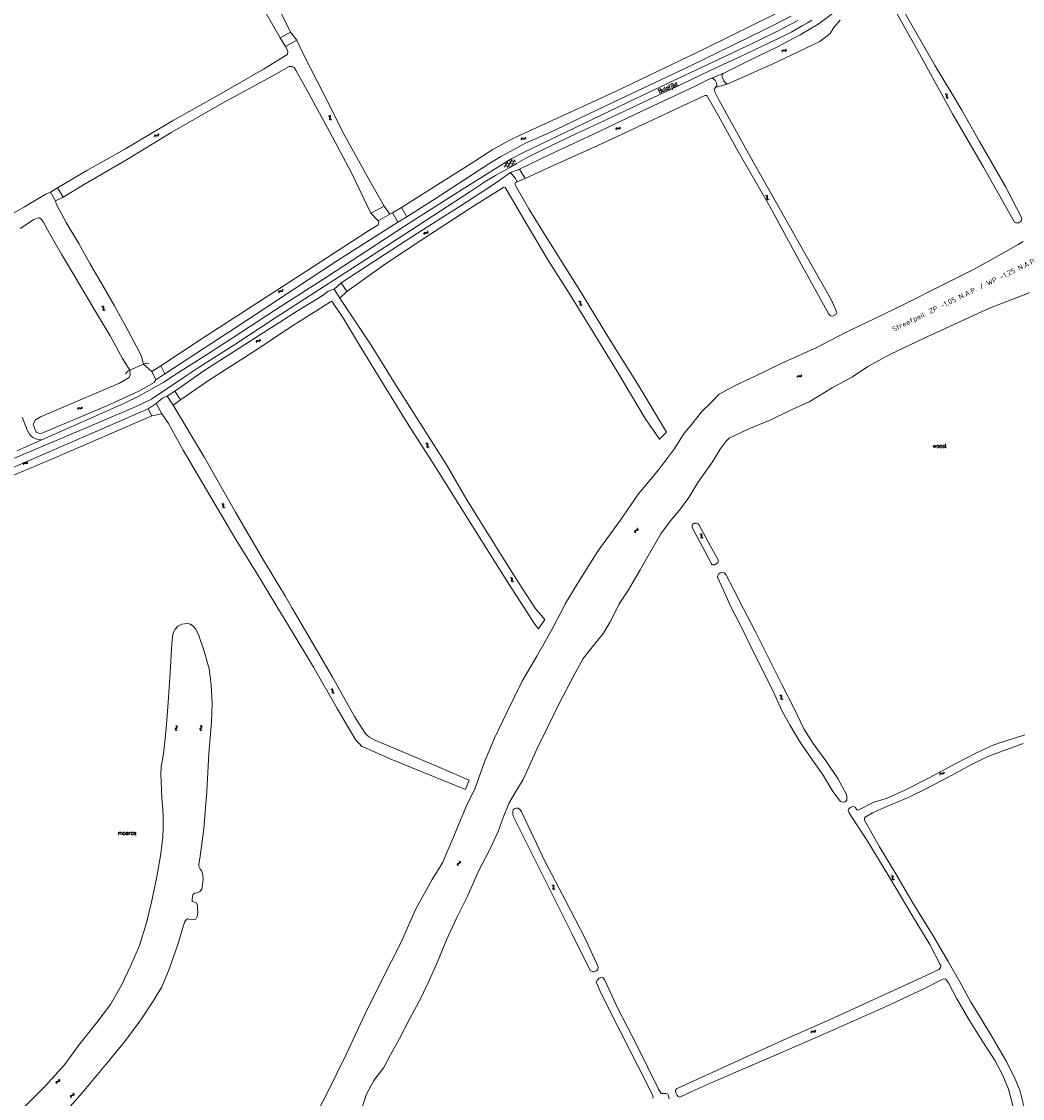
# Model space of a CAD drawing. Header units: metres. Extents: x 189705 to 199106, y 581686 to 588448.
# Tile 286 of 555: x 194194 to 194683, y 584760 to 585287. Entities that reach past the tile are written whole.
import ezdxf

# ---------------------------------------------------------------- set-up
doc = ezdxf.new("R2010")
doc.units = ezdxf.units.M
doc.layers.add('B-WA-OG-GBKN-G', color=7, linetype='Continuous', lineweight=18)
doc.layers.add('X-XX-AL-T25', color=7, linetype='Continuous', lineweight=25)
doc.styles.add('NLCS-ISO-M2000-T25', font='NLCS-ISO.ttf', dxfattribs={"height": 5})
doc.styles.add('Style-STANDARD', font='STANDARD.shx')

msp = doc.modelspace()

# ---------------------------------------------------------------- linework, layer by layer
at = {"layer": 'B-WA-OG-GBKN-G'}
for p, q in [((194565.769, 585272.232), (194565.914, 585272.612)), ((194565.914, 585272.612), (194566.132, 585272.856)), ((194566.005, 585271.795), (194566.153, 585272.175)), ((194566.132, 585272.856), (194566.466, 585272.913)), ((194566.153, 585272.175), (194566.374, 585272.417)), ((194566.374, 585272.417), (194566.695, 585272.472)), ((194566.466, 585272.913), (194566.864, 585272.829)), ((194566.695, 585272.472), (194567.103, 585272.393)), ((194566.864, 585272.829), (194567.264, 585272.747)), ((194567.103, 585272.393), (194567.502, 585272.308)), ((194567.264, 585272.747), (194567.589, 585272.8)), ((194567.502, 585272.308), (194567.827, 585272.361)), ((194567.589, 585272.8), (194567.817, 585273.047)), ((194567.817, 585273.047), (194567.963, 585273.429)), ((194567.827, 585272.361), (194568.053, 585272.61)), ((194568.053, 585272.61), (194568.2, 585272.992)), ((194645.626, 585251.287), (194646.016, 585251.168)), ((194646.016, 585251.168), (194646.273, 585250.964)), ((194646.045, 585251.554), (194646.435, 585251.438)), ((194646.302, 585250.236), (194646.246, 585249.832)), ((194646.246, 585249.832), (194646.322, 585249.511)), ((194646.273, 585250.964), (194646.352, 585250.648)), ((194646.352, 585250.648), (194646.302, 585250.236)), ((194646.322, 585249.511), (194646.587, 585249.303)), ((194646.435, 585251.438), (194646.694, 585251.237)), ((194646.72, 585250.505), (194646.667, 585250.1)), ((194646.667, 585250.1), (194646.742, 585249.78)), ((194646.694, 585251.237), (194646.774, 585250.908)), ((194646.774, 585250.908), (194646.72, 585250.505)), ((194646.742, 585249.78), (194647.006, 585249.57)), ((194647.006, 585249.57), (194647.397, 585249.452)), ((194646.587, 585249.303), (194646.978, 585249.185)), ((194344.051, 585240.626), (194344.44, 585240.504)), ((194344.44, 585240.504), (194344.696, 585240.299)), ((194344.471, 585240.891), (194344.861, 585240.772)), ((194344.721, 585239.571), (194344.663, 585239.167)), ((194344.663, 585239.167), (194344.737, 585238.846)), ((194344.696, 585240.299), (194344.773, 585239.982)), ((194344.773, 585239.982), (194344.721, 585239.571)), ((194344.737, 585238.846), (194345.001, 585238.636)), ((194344.861, 585240.772), (194345.118, 585240.57)), ((194345.14, 585239.837), (194345.085, 585239.433)), ((194345.085, 585239.433), (194345.159, 585239.112)), ((194345.118, 585240.57), (194345.197, 585240.24)), ((194345.197, 585240.24), (194345.14, 585239.837)), ((194345.159, 585239.112), (194345.421, 585238.901)), ((194345.421, 585238.901), (194345.812, 585238.78)), ((194345.001, 585238.636), (194345.391, 585238.516)), ((194484.575, 585234.12), (194484.722, 585234.5)), ((194484.722, 585234.5), (194484.942, 585234.742)), ((194484.809, 585233.682), (194484.958, 585234.061)), ((194484.942, 585234.742), (194485.276, 585234.797)), ((194484.958, 585234.061), (194485.181, 585234.302)), ((194485.181, 585234.302), (194485.502, 585234.355)), ((194485.276, 585234.797), (194485.674, 585234.711)), ((194485.502, 585234.355), (194485.909, 585234.274)), ((194485.674, 585234.711), (194486.073, 585234.627)), ((194485.909, 585234.274), (194486.308, 585234.187)), ((194486.073, 585234.627), (194486.398, 585234.677)), ((194486.308, 585234.187), (194486.633, 585234.237)), ((194486.398, 585234.677), (194486.628, 585234.924)), ((194486.628, 585234.924), (194486.776, 585235.305)), ((194486.633, 585234.237), (194486.861, 585234.486)), ((194486.861, 585234.486), (194487.01, 585234.866)), ((194259, 585230.622), (194259.121, 585231.012)), ((194259.121, 585231.012), (194259.324, 585231.268)), ((194259.264, 585230.201), (194259.387, 585230.59)), ((194259.324, 585231.268), (194259.653, 585231.346)), ((194259.387, 585230.59), (194259.592, 585230.846)), ((194259.592, 585230.846), (194259.91, 585230.921)), ((194259.653, 585231.346), (194260.056, 585231.288)), ((194259.91, 585230.921), (194260.321, 585230.868)), ((194260.056, 585231.288), (194260.46, 585231.231)), ((194260.321, 585230.868), (194260.725, 585230.808)), ((194260.46, 585231.231), (194260.781, 585231.304)), ((194260.725, 585230.808), (194261.046, 585230.881)), ((194260.781, 585231.304), (194260.993, 585231.566)), ((194260.993, 585231.566), (194261.115, 585231.956)), ((194261.046, 585230.881), (194261.256, 585231.145)), ((194261.256, 585231.145), (194261.378, 585231.535)), ((194438.216, 585229.211), (194438.379, 585229.584)), ((194438.379, 585229.584), (194438.61, 585229.817)), ((194438.431, 585228.763), (194438.597, 585229.135)), ((194438.597, 585229.135), (194438.83, 585229.367)), ((194438.61, 585229.817), (194438.946, 585229.857)), ((194438.83, 585229.367), (194439.153, 585229.406)), ((194438.946, 585229.857), (194439.34, 585229.754)), ((194439.153, 585229.406), (194439.556, 585229.307)), ((194439.34, 585229.754), (194439.735, 585229.653)), ((194439.556, 585229.307), (194439.951, 585229.203)), ((194439.735, 585229.653), (194440.062, 585229.689)), ((194439.951, 585229.203), (194440.278, 585229.24)), ((194440.062, 585229.689), (194440.302, 585229.925)), ((194440.278, 585229.24), (194440.517, 585229.478)), ((194440.302, 585229.925), (194440.467, 585230.3)), ((194440.517, 585229.478), (194440.681, 585229.852)), ((194430.308, 585215.532), (194431.909, 585218.129)), ((194431.63, 585215.367), (194434.043, 585219.281)), ((194435.721, 585218.451), (194432.669, 585218.539)), ((194433.762, 585216.517), (194435.364, 585219.113)), ((194432.999, 585216.106), (194429.95, 585216.195)), ((194435.135, 585217.258), (194430.54, 585217.39)), ((194557.832, 585201.646), (194558.22, 585201.523)), ((194558.22, 585201.523), (194558.476, 585201.317)), ((194558.254, 585201.909), (194558.643, 585201.788)), ((194558.497, 585200.588), (194558.437, 585200.185)), ((194558.437, 585200.185), (194558.51, 585199.864)), ((194558.476, 585201.317), (194558.551, 585200.999)), ((194558.551, 585200.999), (194558.497, 585200.588)), ((194558.51, 585199.864), (194558.773, 585199.652)), ((194558.643, 585201.788), (194558.899, 585201.585)), ((194558.773, 585199.652), (194559.163, 585199.53)), ((194558.918, 585200.853), (194558.86, 585200.448)), ((194558.86, 585200.448), (194558.933, 585200.127)), ((194558.899, 585201.585), (194558.976, 585201.255)), ((194558.976, 585201.255), (194558.918, 585200.853)), ((194558.933, 585200.127), (194559.194, 585199.915)), ((194559.194, 585199.915), (194559.584, 585199.793)), ((194390.692, 585182.942), (194390.785, 585183.338)), ((194390.785, 585183.338), (194390.97, 585183.608)), ((194390.97, 585183.608), (194391.293, 585183.708)), ((194390.983, 585182.54), (194391.079, 585182.936)), ((194391.079, 585182.936), (194391.267, 585183.205)), ((194391.267, 585183.205), (194391.578, 585183.302)), ((194391.293, 585183.708), (194391.699, 585183.678)), ((194391.578, 585183.302), (194391.992, 585183.277)), ((194391.699, 585183.678), (194392.106, 585183.649)), ((194391.992, 585183.277), (194392.399, 585183.245)), ((194392.106, 585183.649), (194392.421, 585183.744)), ((194392.399, 585183.245), (194392.714, 585183.34)), ((194392.421, 585183.744), (194392.615, 585184.019)), ((194392.615, 585184.019), (194392.71, 585184.417)), ((194392.714, 585183.34), (194392.906, 585183.617)), ((194392.906, 585183.617), (194393.001, 585184.015)), ((194319.682, 585154.402), (194319.767, 585154.8)), ((194319.767, 585154.8), (194319.946, 585155.074)), ((194319.946, 585155.074), (194320.268, 585155.181)), ((194320.07, 585154.404), (194320.252, 585154.677)), ((194320.252, 585154.677), (194320.561, 585154.781)), ((194320.268, 585155.181), (194320.674, 585155.159)), ((194320.561, 585154.781), (194320.976, 585154.765)), ((194320.674, 585155.159), (194321.082, 585155.139)), ((194320.976, 585154.765), (194321.383, 585154.741)), ((194321.082, 585155.139), (194321.395, 585155.24)), ((194321.383, 585154.741), (194321.696, 585154.843)), ((194321.395, 585155.24), (194321.582, 585155.52)), ((194321.582, 585155.52), (194321.669, 585155.919)), ((194321.696, 585154.843), (194321.882, 585155.124)), ((194321.882, 585155.124), (194321.969, 585155.524)), ((194319.982, 585154.006), (194320.07, 585154.404)), ((194466.482, 585149.923), (194466.876, 585149.818)), ((194466.876, 585149.818), (194467.141, 585149.625)), ((194466.891, 585150.206), (194467.285, 585150.103)), ((194467.141, 585149.625), (194467.231, 585149.311)), ((194467.285, 585150.103), (194467.551, 585149.913)), ((194467.551, 585149.913), (194467.644, 585149.587)), ((194467.644, 585149.587), (194467.604, 585149.182)), ((194233.268, 585147.462), (194233.658, 585147.346)), ((194233.658, 585147.346), (194233.917, 585147.145)), ((194233.684, 585147.733), (194234.075, 585147.619)), ((194233.952, 585146.416), (194233.899, 585146.012)), ((194233.899, 585146.012), (194233.978, 585145.692)), ((194233.917, 585147.145), (194233.998, 585146.829)), ((194233.998, 585146.829), (194233.952, 585146.416)), ((194233.978, 585145.692), (194234.245, 585145.486)), ((194234.075, 585147.619), (194234.335, 585147.421)), ((194234.245, 585145.486), (194234.637, 585145.371)), ((194234.368, 585146.689), (194234.318, 585146.283)), ((194234.318, 585146.283), (194234.396, 585145.964)), ((194234.335, 585147.421), (194234.419, 585147.092)), ((194234.419, 585147.092), (194234.368, 585146.689)), ((194234.396, 585145.964), (194234.661, 585145.757)), ((194234.661, 585145.757), (194235.053, 585145.641)), ((194467.197, 585148.898), (194467.156, 585148.492)), ((194467.156, 585148.492), (194467.244, 585148.175)), ((194467.231, 585149.311), (194467.197, 585148.898)), ((194467.244, 585148.175), (194467.516, 585147.976)), ((194467.516, 585147.976), (194467.912, 585147.872)), ((194467.604, 585149.182), (194467.566, 585148.775)), ((194467.566, 585148.775), (194467.654, 585148.458)), ((194467.654, 585148.458), (194467.925, 585148.259)), ((194467.925, 585148.259), (194468.32, 585148.155)), ((194308.666, 585130.103), (194308.76, 585130.499)), ((194308.76, 585130.499), (194308.945, 585130.769)), ((194308.945, 585130.769), (194309.269, 585130.869)), ((194308.957, 585129.7), (194309.054, 585130.096)), ((194309.054, 585130.096), (194309.242, 585130.365)), ((194309.242, 585130.365), (194309.553, 585130.462)), ((194309.269, 585130.869), (194309.674, 585130.838)), ((194309.553, 585130.462), (194309.967, 585130.437)), ((194309.674, 585130.838), (194310.082, 585130.808)), ((194309.967, 585130.437), (194310.374, 585130.404)), ((194310.082, 585130.808), (194310.397, 585130.903)), ((194310.374, 585130.404), (194310.689, 585130.499)), ((194310.397, 585130.903), (194310.591, 585131.178)), ((194310.591, 585131.178), (194310.686, 585131.575)), ((194310.689, 585130.499), (194310.882, 585130.775)), ((194310.882, 585130.775), (194310.977, 585131.173)), ((194573.248, 585112.988), (194573.396, 585113.368)), ((194573.396, 585113.368), (194573.617, 585113.609)), ((194573.481, 585112.549), (194573.632, 585112.928)), ((194573.617, 585113.609), (194573.951, 585113.663)), ((194573.632, 585112.928), (194573.855, 585113.169)), ((194573.855, 585113.169), (194574.177, 585113.221)), ((194573.951, 585113.663), (194574.349, 585113.577)), ((194574.177, 585113.221), (194574.583, 585113.139)), ((194574.349, 585113.577), (194574.748, 585113.492)), ((194574.583, 585113.139), (194574.982, 585113.051)), ((194574.748, 585113.492), (194575.073, 585113.541)), ((194574.982, 585113.051), (194575.307, 585113.101)), ((194575.073, 585113.541), (194575.303, 585113.787)), ((194575.303, 585113.787), (194575.452, 585114.168)), ((194575.307, 585113.101), (194575.536, 585113.349)), ((194575.536, 585113.349), (194575.685, 585113.729)), ((194221.437, 585097.364), (194221.597, 585097.738)), ((194221.597, 585097.738), (194221.825, 585097.972)), ((194221.655, 585096.917), (194221.818, 585097.291)), ((194221.818, 585097.291), (194222.049, 585097.524)), ((194221.825, 585097.972), (194222.161, 585098.016)), ((194222.049, 585097.524), (194222.372, 585097.566)), ((194222.161, 585098.016), (194222.556, 585097.916)), ((194222.372, 585097.566), (194222.776, 585097.471)), ((194222.556, 585097.916), (194222.952, 585097.818)), ((194222.776, 585097.471), (194223.171, 585097.37)), ((194222.952, 585097.818), (194223.279, 585097.857)), ((194223.171, 585097.37), (194223.498, 585097.409)), ((194223.279, 585097.857), (194223.516, 585098.095)), ((194223.498, 585097.409), (194223.735, 585097.649)), ((194223.516, 585098.095), (194223.678, 585098.471)), ((194223.735, 585097.649), (194223.896, 585098.025)), ((194391.651, 585080.446), (194392.045, 585080.342)), ((194392.045, 585080.342), (194392.31, 585080.149)), ((194392.058, 585080.729), (194392.453, 585080.628)), ((194392.31, 585080.149), (194392.401, 585079.836)), ((194392.368, 585079.422), (194392.328, 585079.016)), ((194392.328, 585079.016), (194392.416, 585078.699)), ((194392.401, 585079.836), (194392.368, 585079.422)), ((194392.416, 585078.699), (194392.689, 585078.501)), ((194392.453, 585080.628), (194392.719, 585080.438)), ((194392.689, 585078.501), (194393.085, 585078.398)), ((194392.719, 585080.438), (194392.813, 585080.112)), ((194392.775, 585079.707), (194392.737, 585079.301)), ((194392.737, 585079.301), (194392.826, 585078.983)), ((194392.813, 585080.112), (194392.775, 585079.707)), ((194392.826, 585078.983), (194393.097, 585078.785)), ((194393.097, 585078.785), (194393.493, 585078.682)), ((194194.814, 585070.564), (194194.974, 585070.939)), ((194194.974, 585070.939), (194195.202, 585071.174)), ((194195.033, 585070.119), (194195.195, 585070.492)), ((194195.195, 585070.492), (194195.426, 585070.726)), ((194195.202, 585071.174), (194195.538, 585071.217)), ((194195.426, 585070.726), (194195.75, 585070.768)), ((194195.538, 585071.217), (194195.933, 585071.118)), ((194195.75, 585070.768), (194196.153, 585070.673)), ((194195.933, 585071.118), (194196.329, 585071.02)), ((194196.153, 585070.673), (194196.549, 585070.572)), ((194196.329, 585071.02), (194196.656, 585071.06)), ((194196.549, 585070.572), (194196.875, 585070.612)), ((194196.656, 585071.06), (194196.893, 585071.298)), ((194196.875, 585070.612), (194197.112, 585070.852)), ((194196.893, 585071.298), (194197.055, 585071.674)), ((194197.112, 585070.852), (194197.274, 585071.228)), ((194291.89, 585050.981), (194292.281, 585050.867)), ((194292.281, 585050.867), (194292.541, 585050.667)), ((194292.305, 585051.254), (194292.697, 585051.142)), ((194292.58, 585049.939), (194292.53, 585049.534)), ((194292.53, 585049.534), (194292.61, 585049.215)), ((194292.541, 585050.667), (194292.624, 585050.351)), ((194292.624, 585050.351), (194292.58, 585049.939)), ((194292.697, 585051.142), (194292.958, 585050.945)), ((194292.994, 585050.213), (194292.947, 585049.808)), ((194292.947, 585049.808), (194293.027, 585049.489)), ((194292.958, 585050.945), (194293.043, 585050.617)), ((194293.043, 585050.617), (194292.994, 585050.213)), ((194293.027, 585049.489), (194293.293, 585049.283)), ((194292.61, 585049.215), (194292.878, 585049.01)), ((194292.878, 585049.01), (194293.271, 585048.897)), ((194293.293, 585049.283), (194293.686, 585049.17)), ((194495.162, 585038.792), (194495.079, 585039.192)), ((194495.103, 585038.46), (194495.162, 585038.792)), ((194495.596, 585038.551), (194495.513, 585038.952)), ((194493.794, 585037.398), (194493.846, 585037.721)), ((194493.878, 585037), (194493.794, 585037.398)), ((194493.846, 585037.721), (194494.097, 585037.949)), ((194494.097, 585037.949), (194494.477, 585038.094)), ((194494.231, 585037.159), (194494.287, 585037.482)), ((194494.312, 585036.759), (194494.231, 585037.159)), ((194494.287, 585037.482), (194494.527, 585037.702)), ((194494.477, 585038.094), (194494.858, 585038.241)), ((194494.527, 585037.702), (194494.913, 585037.856)), ((194494.858, 585038.241), (194495.103, 585038.46)), ((194494.913, 585037.856), (194495.295, 585037.999)), ((194495.295, 585037.999), (194495.54, 585038.219)), ((194495.54, 585038.219), (194495.596, 585038.551)), ((194525.734, 585036.194), (194526.114, 585036.049)), ((194526.114, 585036.049), (194526.358, 585035.829)), ((194526.169, 585036.433), (194526.551, 585036.29)), ((194526.338, 585035.1), (194526.256, 585034.701)), ((194526.256, 585034.701), (194526.31, 585034.376)), ((194526.31, 585034.376), (194526.561, 585034.15)), ((194526.415, 585035.508), (194526.338, 585035.1)), ((194526.358, 585035.829), (194526.415, 585035.508)), ((194526.551, 585036.29), (194526.795, 585036.073)), ((194526.561, 585034.15), (194526.943, 585034.006)), ((194526.773, 585035.341), (194526.693, 585034.94)), ((194526.693, 585034.94), (194526.747, 585034.615)), ((194526.747, 585034.615), (194526.996, 585034.389)), ((194526.854, 585035.739), (194526.773, 585035.341)), ((194526.795, 585036.073), (194526.854, 585035.739)), ((194526.996, 585034.389), (194527.379, 585034.245)), ((194432.948, 585014.793), (194433.344, 585014.699)), ((194433.344, 585014.699), (194433.615, 585014.513)), ((194433.348, 585015.087), (194433.745, 585014.996)), ((194433.615, 585014.513), (194433.714, 585014.203)), ((194433.691, 585013.788), (194433.662, 585013.382)), ((194433.662, 585013.382), (194433.758, 585013.067)), ((194433.714, 585014.203), (194433.691, 585013.788)), ((194433.745, 585014.996), (194434.016, 585014.813)), ((194433.758, 585013.067), (194434.037, 585012.876)), ((194434.016, 585014.813), (194434.118, 585014.49)), ((194434.037, 585012.876), (194434.435, 585012.784)), ((194434.091, 585014.084), (194434.064, 585013.677)), ((194434.064, 585013.677), (194434.16, 585013.362)), ((194434.118, 585014.49), (194434.091, 585014.084)), ((194434.16, 585013.362), (194434.437, 585013.17)), ((194434.437, 585013.17), (194434.835, 585013.078)), ((194345.324, 584960.309), (194345.714, 584960.191)), ((194345.714, 584960.191), (194345.973, 584959.989)), ((194345.741, 584960.578), (194346.132, 584960.463)), ((194345.973, 584959.989), (194346.052, 584959.672)), ((194346.132, 584960.463), (194346.392, 584960.263)), ((194346.392, 584960.263), (194346.474, 584959.935)), ((194346.474, 584959.935), (194346.421, 584959.531)), ((194346.005, 584959.26), (194345.951, 584958.856)), ((194345.951, 584958.856), (194346.028, 584958.536)), ((194346.052, 584959.672), (194346.005, 584959.26)), ((194346.028, 584958.536), (194346.294, 584958.329)), ((194346.294, 584958.329), (194346.686, 584958.212)), ((194346.421, 584959.531), (194346.37, 584959.126)), ((194346.37, 584959.126), (194346.447, 584958.806)), ((194346.447, 584958.806), (194346.711, 584958.598)), ((194346.711, 584958.598), (194347.103, 584958.481)), ((194564.757, 584957.295), (194565.143, 584957.163)), ((194565.143, 584957.163), (194565.394, 584956.952)), ((194565.184, 584957.549), (194565.57, 584957.42)), ((194565.4, 584956.223), (194565.332, 584955.821)), ((194565.332, 584955.821), (194565.397, 584955.498)), ((194565.394, 584956.952), (194565.462, 584956.633)), ((194565.397, 584955.498), (194565.656, 584955.282)), ((194565.462, 584956.633), (194565.4, 584956.223)), ((194565.57, 584957.42), (194565.823, 584957.211)), ((194565.656, 584955.282), (194566.043, 584955.151)), ((194565.826, 584956.479), (194565.76, 584956.076)), ((194565.76, 584956.076), (194565.826, 584955.753)), ((194565.823, 584957.211), (194565.893, 584956.88)), ((194565.893, 584956.88), (194565.826, 584956.479)), ((194565.826, 584955.753), (194566.083, 584955.536)), ((194566.083, 584955.536), (194566.47, 584955.405)), ((194269.209, 584940.595), (194269.299, 584940.922)), ((194269.336, 584940.294), (194269.209, 584940.595)), ((194269.299, 584940.922), (194269.543, 584941.247)), ((194269.62, 584940.001), (194269.336, 584940.294)), ((194269.751, 584942.202), (194269.467, 584942.497)), ((194269.543, 584941.247), (194269.788, 584941.574)), ((194269.708, 584940.628), (194269.795, 584940.942)), ((194269.834, 584940.325), (194269.708, 584940.628)), ((194269.878, 584941.891), (194269.751, 584942.202)), ((194269.788, 584941.574), (194269.878, 584941.891)), ((194269.795, 584940.942), (194270.039, 584941.278)), ((194270.115, 584940.03), (194269.834, 584940.325)), ((194270.246, 584942.231), (194269.963, 584942.525)), ((194270.039, 584941.278), (194270.286, 584941.603)), ((194270.376, 584941.919), (194270.246, 584942.231)), ((194270.286, 584941.603), (194270.376, 584941.919)), ((194281.259, 584940.64), (194281.349, 584940.966)), ((194281.387, 584940.338), (194281.259, 584940.64)), ((194281.349, 584940.966), (194281.593, 584941.292)), ((194281.671, 584940.046), (194281.387, 584940.338)), ((194281.799, 584942.247), (194281.516, 584942.541)), ((194281.593, 584941.292), (194281.837, 584941.619)), ((194281.759, 584940.673), (194281.845, 584940.987)), ((194281.885, 584940.369), (194281.759, 584940.673)), ((194281.927, 584941.936), (194281.799, 584942.247)), ((194281.837, 584941.619), (194281.927, 584941.936)), ((194281.845, 584940.987), (194282.089, 584941.323)), ((194282.166, 584940.075), (194281.885, 584940.369)), ((194282.295, 584942.276), (194282.011, 584942.57)), ((194282.089, 584941.323), (194282.335, 584941.648)), ((194282.425, 584941.965), (194282.295, 584942.276)), ((194282.335, 584941.648), (194282.425, 584941.965)), ((194642.899, 584918.731), (194643.031, 584919.116)), ((194643.031, 584919.116), (194643.241, 584919.367)), ((194643.149, 584918.302), (194643.284, 584918.686)), ((194643.241, 584919.367), (194643.573, 584919.434)), ((194643.284, 584918.686), (194643.497, 584918.936)), ((194643.497, 584918.936), (194643.817, 584919.002)), ((194643.573, 584919.434), (194643.974, 584919.364)), ((194643.817, 584919.002), (194644.226, 584918.936)), ((194643.974, 584919.364), (194644.376, 584919.295)), ((194644.226, 584918.936), (194644.628, 584918.865)), ((194644.376, 584919.295), (194644.699, 584919.359)), ((194644.628, 584918.865), (194644.951, 584918.928)), ((194644.699, 584919.359), (194644.919, 584919.614)), ((194644.919, 584919.614), (194645.052, 584920)), ((194644.951, 584918.928), (194645.169, 584919.185)), ((194645.169, 584919.185), (194645.303, 584919.571)), ((194408.241, 584875.71), (194408.031, 584875.46)), ((194408.122, 584876.423), (194408.254, 584876.038)), ((194408.254, 584876.038), (194408.241, 584875.71)), ((194408.584, 584876.241), (194408.719, 584875.857)), ((194408.719, 584875.857), (194408.709, 584875.53)), ((194407.094, 584874.816), (194407.082, 584874.479)), ((194407.082, 584874.479), (194407.216, 584874.093)), ((194407.309, 584875.066), (194407.094, 584874.816)), ((194407.669, 584875.258), (194407.309, 584875.066)), ((194407.558, 584874.634), (194407.544, 584874.297)), ((194407.544, 584874.297), (194407.678, 584873.911)), ((194407.773, 584874.883), (194407.558, 584874.634)), ((194408.031, 584875.46), (194407.669, 584875.258)), ((194408.132, 584875.078), (194407.773, 584874.883)), ((194408.49, 584875.271), (194408.132, 584875.078)), ((194408.709, 584875.53), (194408.49, 584875.271)), ((194619.138, 584869.112), (194619.525, 584868.985)), ((194619.525, 584868.985), (194619.779, 584868.776)), ((194619.562, 584869.371), (194619.95, 584869.246)), ((194619.793, 584868.048), (194619.728, 584867.645)), ((194619.728, 584867.645), (194619.797, 584867.323)), ((194619.779, 584868.776), (194619.85, 584868.458)), ((194619.85, 584868.458), (194619.793, 584868.048)), ((194619.797, 584867.323), (194620.058, 584867.109)), ((194619.95, 584869.246), (194620.204, 584869.04)), ((194620.058, 584867.109), (194620.447, 584866.983)), ((194620.216, 584868.308), (194620.154, 584867.904)), ((194620.154, 584867.904), (194620.223, 584867.582)), ((194620.204, 584869.04), (194620.278, 584868.71)), ((194620.278, 584868.71), (194620.216, 584868.308)), ((194620.223, 584867.582), (194620.482, 584867.368)), ((194620.482, 584867.368), (194620.871, 584867.241)), ((194453.377, 584864.49), (194453.757, 584864.345)), ((194453.757, 584864.345), (194454.001, 584864.125)), ((194453.812, 584864.729), (194454.194, 584864.586)), ((194453.981, 584863.396), (194453.898, 584862.997)), ((194453.898, 584862.997), (194453.953, 584862.672)), ((194453.953, 584862.672), (194454.203, 584862.446)), ((194454.058, 584863.804), (194453.981, 584863.396)), ((194454.001, 584864.125), (194454.058, 584863.804)), ((194454.194, 584864.586), (194454.438, 584864.369)), ((194454.203, 584862.446), (194454.586, 584862.302)), ((194454.416, 584863.637), (194454.336, 584863.236)), ((194454.336, 584863.236), (194454.39, 584862.911)), ((194454.39, 584862.911), (194454.639, 584862.685)), ((194454.497, 584864.035), (194454.416, 584863.637)), ((194454.438, 584864.369), (194454.497, 584864.035)), ((194454.639, 584862.685), (194455.022, 584862.541)), ((194579.96, 584792.578), (194580.11, 584792.957)), ((194580.11, 584792.957), (194580.333, 584793.197)), ((194580.189, 584792.138), (194580.342, 584792.515)), ((194580.333, 584793.197), (194580.668, 584793.248)), ((194580.342, 584792.515), (194580.568, 584792.754)), ((194580.568, 584792.754), (194580.89, 584792.805)), ((194580.668, 584793.248), (194581.065, 584793.159)), ((194580.89, 584792.805), (194581.296, 584792.719)), ((194581.065, 584793.159), (194581.463, 584793.07)), ((194581.296, 584792.719), (194581.693, 584792.628)), ((194581.463, 584793.07), (194581.789, 584793.118)), ((194581.693, 584792.628), (194582.019, 584792.676)), ((194581.789, 584793.118), (194582.02, 584793.362)), ((194582.019, 584792.676), (194582.25, 584792.922)), ((194582.02, 584793.362), (194582.173, 584793.741)), ((194582.25, 584792.922), (194582.402, 584793.301)), ((194210.89, 584768.098), (194210.98, 584768.413)), ((194210.928, 584767.692), (194210.89, 584768.098)), ((194210.98, 584768.413), (194211.254, 584768.611)), ((194211.254, 584768.611), (194211.649, 584768.712)), ((194211.298, 584767.81), (194211.39, 584768.125)), ((194211.333, 584767.404), (194211.298, 584767.81)), ((194211.39, 584768.125), (194211.654, 584768.317)), ((194211.649, 584768.712), (194212.044, 584768.814)), ((194211.654, 584768.317), (194212.054, 584768.425)), ((194212.044, 584768.814), (194212.313, 584769.004)), ((194212.054, 584768.425), (194212.45, 584768.525)), ((194212.313, 584769.004), (194212.408, 584769.327)), ((194212.408, 584769.327), (194212.371, 584769.734)), ((194212.45, 584768.525), (194212.719, 584768.715)), ((194212.719, 584768.715), (194212.813, 584769.039)), ((194212.813, 584769.039), (194212.776, 584769.446)), ((194217.958, 584761.247), (194218.034, 584761.566)), ((194218.013, 584760.844), (194217.958, 584761.247)), ((194218.034, 584761.566), (194218.301, 584761.775)), ((194218.301, 584761.775), (194218.69, 584761.892)), ((194218.377, 584760.977), (194218.456, 584761.295)), ((194218.429, 584760.572), (194218.377, 584760.977)), ((194218.456, 584761.295), (194218.712, 584761.497)), ((194218.69, 584761.892), (194219.081, 584762.01)), ((194218.712, 584761.497), (194219.108, 584761.622)), ((194219.081, 584762.01), (194219.342, 584762.211)), ((194219.108, 584761.622), (194219.499, 584761.738)), ((194219.342, 584762.211), (194219.424, 584762.538)), ((194219.424, 584762.538), (194219.37, 584762.943)), ((194219.499, 584761.738), (194219.759, 584761.939)), ((194219.759, 584761.939), (194219.84, 584762.267)), ((194219.84, 584762.267), (194219.786, 584762.672))]:
    msp.add_line(p, q, dxfattribs=at)
at = {"layer": 'B-WA-OG-GBKN-G', "flags": 128}
for points in [[(194537.099, 585261.371), (194549.833, 585267.659), (194563.394, 585274.309), (194574.861, 585280.286), (194583.652, 585285.538), (194591.563, 585291.372), (194598.737, 585297.27), (194604.941, 585303.259), (194610.292, 585310.139), (194612.683, 585314.303)], [(194320.553, 585278.763), (194309.525, 585298.151)], [(194316.3, 585301.835), (194316.713, 585300.055), (194325.681, 585281.54)], [(194621.336, 585299.382), (194630.017, 585283.908), (194640.768, 585265.163), (194653.847, 585243.432), (194662.525, 585228.178), (194675.13, 585206.088), (194683.164, 585190.639), (194682.841, 585189.23), (194681.561, 585188.389), (194680.294, 585188.324), (194679.57, 585188.699), (194664.382, 585215.497), (194649.31, 585241.611), (194633.1, 585270.956), (194619.826, 585294.704)], [(194564.118, 585291.259), (194528.382, 585273.521), (194484.446, 585252.645), (194449.706, 585236.545), (194433.643, 585229.248), (194424.174, 585224.001), (194415.278, 585218.188), (194394.597, 585205.126), (194379.915, 585195.799)], [(194382.452, 585191.299), (194396.913, 585200.434), (194422.639, 585217.261), (194428.435, 585220.74), (194433.318, 585223.395), (194440.535, 585227.244), (194452.016, 585232.393), (194478.391, 585244.833), (194520.939, 585264.978), (194557.178, 585282.679), (194570.445, 585289.465)], [(194580.516, 585287.45), (194578.346, 585286.146), (194575.793, 585284.641), (194570.792, 585281.809), (194565.843, 585279.255), (194555.872, 585274.555), (194545.696, 585269.755), (194530.498, 585262.682), (194520.986, 585258.182), (194508.286, 585252.106), (194495.433, 585246.107), (194480.311, 585238.931), (194465.47, 585232.058), (194460.981, 585229.882), (194448.484, 585223.83), (194444.965, 585222.129), (194440.653, 585219.901), (194436.112, 585217.421), (194432.538, 585215.314), (194425.902, 585211.478), (194421.206, 585208.669), (194413.264, 585203.496), (194384.281, 585184.588)], [(194494.082, 585248.937), (194515.529, 585259.062), (194538.251, 585269.787), (194554.42, 585277.513), (194563.703, 585281.99), (194573.73, 585287.35)], [(194594.383, 585287.507), (194591.333, 585283.912), (194589.446, 585280.95), (194584.417, 585277.082), (194560.746, 585265.735), (194539.48, 585256.368)], [(194325.681, 585281.54), (194320.553, 585278.763)], [(194325.681, 585281.54), (194328.74, 585277.609)], [(194320.553, 585278.763), (194323.107, 585274.641)], [(194328.74, 585277.609), (194323.107, 585274.641)], [(194371.349, 585196.587), (194363.885, 585209.673), (194352.201, 585230.91), (194341.931, 585251.344), (194332.194, 585270.301), (194328.74, 585277.609)], [(194323.107, 585274.641), (194324.086, 585272.714), (194324.333, 585271.846), (194324.139, 585270.899), (194323.906, 585270.562), (194312.401, 585263.41), (194290.983, 585251.182), (194267.92, 585238.175), (194244.649, 585224.441), (194226.121, 585213.939), (194211.778, 585205.502)], [(194214.46, 585200.923), (194224.449, 585206.992), (194245.388, 585219.22), (194267.569, 585232.628), (194292.032, 585246.661), (194316.612, 585260.123), (194325.034, 585264.796), (194326.421, 585264.862), (194327.406, 585264.358), (194328.25, 585263.049), (194333.793, 585253.059), (194344.88, 585232.651), (194355.24, 585213.086), (194364.934, 585193.138)], [(194530.941, 585258.985), (194537.099, 585261.371)], [(194539.48, 585256.368), (194538.652, 585256.432), (194537.553, 585257.608), (194536.958, 585258.966), (194536.582, 585260.233), (194536.776, 585261.099), (194537.099, 585261.371)], [(194437.66, 585214.623), (194452.456, 585221.838), (194476.179, 585232.888), (194497.768, 585243.148), (194523.198, 585254.935), (194530.941, 585258.985)], [(194530.941, 585258.985), (194532.183, 585259.037), (194533.334, 585257.899), (194533.942, 585256.633), (194534.11, 585255.572), (194533.464, 585254.577)], [(194533.464, 585254.577), (194539.48, 585256.368)], [(194533.464, 585254.577), (194532.74, 585253.762), (194533.012, 585252.327), (194535.263, 585248.177), (194550.361, 585220.719), (194565.239, 585194.503), (194577.283, 585173.238), (194590.104, 585150.55), (194592.692, 585144.564), (194592.266, 585143.568), (194590.727, 585142.805), (194589.654, 585142.934), (194588.749, 585143.645), (194575.307, 585168.22), (194559.769, 585196.725), (194544.529, 585223.227), (194534.982, 585240.356), (194529.225, 585250.607), (194528.358, 585250.684), (194527.919, 585250.49), (194505.23, 585239.932), (194475.858, 585226.179), (194449.42, 585214.249), (194440.41, 585210.109)], [(194381.425, 585186.693), (194403.792, 585201.002), (194420.515, 585211.494), (194433.435, 585219.652), (194439.174, 585222.58), (194469.064, 585236.909), (194494.082, 585248.937)], [(194350.351, 585158.942), (194365.847, 585169.117), (194387.768, 585183.342), (194409.081, 585196.815), (194424.862, 585207.029), (194433.231, 585212.96)], [(194433.231, 585212.96), (194437.66, 585214.623)], [(194433.231, 585212.96), (194435.411, 585210.265), (194436.424, 585208.464)], [(194440.41, 585210.109), (194437.66, 585214.623)], [(194436.424, 585208.464), (194435.549, 585207.939), (194435.459, 585207.213), (194435.641, 585206.682), (194442.106, 585195.241), (194450.361, 585181.96), (194468.214, 585153.472), (194480.799, 585132.791), (194496.064, 585108.281), (194509.441, 585085.93)], [(194436.424, 585208.464), (194440.41, 585210.109)], [(194186.717, 585191.073), (194195.631, 585196.22), (194202.162, 585200.036), (194206.042, 585202.321), (194208.251, 585203.347)], [(194208.251, 585203.347), (194211.778, 585205.502)], [(194208.251, 585203.347), (194210.757, 585199.077)], [(194211.778, 585205.502), (194214.46, 585200.923)], [(194506.021, 585082.552), (194499.007, 585092.741), (194485.63, 585115.144), (194474.401, 585133.526), (194462.28, 585153.202), (194451.766, 585169.734), (194441.551, 585186.992), (194434.178, 585199.664), (194430.569, 585205.598), (194429.947, 585205.779), (194415.669, 585196.797), (194392.788, 585181.936), (194372.059, 585168.283), (194353.118, 585154.734)], [(194214.46, 585200.923), (194210.757, 585199.077)], [(194210.757, 585199.077), (194210.978, 585197.73), (194211.562, 585196.745), (194215.944, 585188.575), (194222.084, 585178.262), (194227.439, 585168.447), (194232.903, 585159.312), (194239.524, 585147.742), (194246.235, 585135.614), (194250.481, 585127.515), (194252.383, 585123.874), (194252.811, 585122.928)], [(194371.349, 585196.587), (194364.934, 585193.138)], [(194368.567, 585189.337), (194364.934, 585193.138)], [(194374.252, 585192.667), (194368.567, 585189.337)], [(194374.252, 585192.667), (194371.349, 585196.587)], [(194375.503, 585193.219), (194374.252, 585192.667)], [(194375.503, 585193.219), (194379.915, 585195.799)], [(194378.128, 585188.719), (194375.503, 585193.219)], [(194379.915, 585195.799), (194382.452, 585191.299)], [(194247.009, 585116.261), (194243.543, 585122.104), (194237.487, 585133.086), (194229.187, 585146.93), (194220.146, 585162.076), (194213.655, 585173.037), (194206.853, 585184.867), (194204.919, 585188.605), (194203.751, 585190.153), (194202.837, 585190.755), (194201.696, 585190.716), (194200.219, 585190.014), (194193.533, 585185.582)], [(194381.425, 585186.693), (194363.371, 585174.992), (194343.249, 585161.859), (194318.352, 585145.765), (194297.081, 585131.981), (194284.978, 585124.198), (194270.449, 585114.883), (194263.631, 585110.464), (194251.484, 585103.622), (194244.521, 585100.195), (194232.742, 585094.924), (194221.014, 585089.73), (194204.365, 585082.388)], [(194368.567, 585189.337), (194368.763, 585188.555), (194368.427, 585187.433), (194362.472, 585183.629), (194330.869, 585163.025), (194282.431, 585131.812), (194262.251, 585118.417)], [(194264.139, 585114.583), (194298.438, 585136.936), (194348.582, 585169.881), (194378.128, 585188.719)], [(194378.128, 585188.719), (194382.452, 585191.299)], [(194384.281, 585184.588), (194359.614, 585168.619), (194337.22, 585154.182), (194318.451, 585142.004), (194298.38, 585128.947), (194280.915, 585117.725), (194273.687, 585112.928), (194257.674, 585102.126)], [(194683.813, 585179.168), (194681.389, 585177.791), (194673.06, 585172.976), (194659.579, 585165.5)], [(194659.579, 585165.5), (194643.638, 585157.553), (194626.792, 585149.029), (194610.663, 585141.187), (194596.922, 585134.688), (194582.911, 585127.412), (194565.853, 585119.688), (194552.83, 585113.377), (194543.065, 585108.821), (194535.289, 585104.512), (194531.184, 585100.333), (194526.526, 585095.967), (194521.292, 585089.317), (194518.093, 585085.445), (194513.611, 585078.258), (194505.654, 585067.783), (194495.735, 585055.798), (194486.874, 585042.844), (194475.908, 585027.814), (194467.021, 585013.866), (194459.98, 585002.151), (194458.872, 585000)], [(194269.144, 585106.113), (194283.771, 585116.338), (194306.444, 585130.81), (194328.586, 585145.061), (194341.102, 585152.629), (194344.043, 585155.003), (194346.907, 585156.004)], [(194350.351, 585158.942), (194346.907, 585156.004)], [(194346.907, 585156.004), (194349.818, 585151.47)], [(194349.818, 585151.47), (194353.118, 585154.734)], [(194353.118, 585154.734), (194350.351, 585158.942)], [(194485.26, 585000), (194486.135, 585001.773), (194490.813, 585008.912), (194496.534, 585018.728), (194501.75, 585027.885), (194506.746, 585036.308), (194511.258, 585042.438), (194515.88, 585047.833), (194520.458, 585054.018), (194524.843, 585061.38), (194531.954, 585071.524), (194535.693, 585077.677), (194538.666, 585081.68), (194540.061, 585083.052), (194549.743, 585087.573), (194560.543, 585092.083), (194569.39, 585096.416), (194579.26, 585100.89), (194590.448, 585107.612), (194600.388, 585113.11), (194607.87, 585118.16), (194618.987, 585124.094), (194635.069, 585131.864), (194651.668, 585139.506), (194667.339, 585146.559), (194680.162, 585151.469), (194692.633, 585156.474)], [(194439.965, 585000), (194432.172, 585012.064), (194414.621, 585040.043), (194395.961, 585069.7), (194383.49, 585089.284), (194371.354, 585108.758), (194360.333, 585126.988), (194351.481, 585141.616), (194345.874, 585150.089), (194345.187, 585149.712), (194326.621, 585137.966), (194307.226, 585125.195), (194285.537, 585111.255), (194271.778, 585101.898)], [(194349.818, 585151.47), (194365.117, 585128.592), (194376.993, 585109.299), (194391.868, 585086.004), (194401.745, 585070.379), (194411.827, 585052.873), (194425.097, 585031.777), (194435.362, 585015.315), (194445.23, 585000)], [(194253.824, 585119.264), (194247.009, 585116.261)], [(194252.811, 585122.928), (194253.824, 585119.264)], [(194254.906, 585119.741), (194253.824, 585119.264)], [(194253.824, 585119.264), (194257.831, 585115.705)], [(194256.33, 585119.513), (194254.906, 585119.741)], [(194262.251, 585118.417), (194257.831, 585115.705)], [(194262.251, 585118.417), (194264.139, 585114.583)], [(194247.009, 585116.261), (194247.243, 585113.819), (194246.799, 585112.81), (194242.092, 585109.963), (194203.343, 585093.517), (194200.884, 585092.035), (194199.833, 585089.993), (194201.224, 585086.033), (194202.374, 585085.496), (194203.758, 585085.381), (194235.784, 585098.882), (194251.479, 585106.089), (194258.998, 585110.255), (194259.857, 585111.656)], [(194246.036, 585115.832), (194244.985, 585114.595)], [(194247.009, 585116.261), (194246.036, 585115.832)], [(194257.831, 585115.705), (194259.857, 585111.656)], [(194264.139, 585114.583), (194259.857, 585111.656)], [(194250.227, 585098.627), (194257.674, 585102.126)], [(194260.024, 585100.017), (194261.263, 585101.128), (194263.046, 585102.606), (194264.405, 585103.205), (194265.335, 585103.557)], [(194265.335, 585103.557), (194269.144, 585106.113)], [(194265.335, 585103.557), (194268.19, 585099.191)], [(194271.778, 585101.898), (194269.144, 585106.113)], [(194250.227, 585098.627), (194232.204, 585090.965), (194208.751, 585080.982), (194190.701, 585073.245), (194169.568, 585064.286), (194143.615, 585053.078), (194118.122, 585042.145), (194093.878, 585031.813), (194072.184, 585022.605), (194043.53, 585010.401), (194019.12, 585000)], [(194135.439, 585045.572), (194190.036, 585068.792), (194256.071, 585097.386)], [(194256.071, 585097.386), (194260.024, 585100.017)], [(194257.819, 585093.997), (194256.071, 585097.386)], [(194262.749, 585095.012), (194260.024, 585100.017)], [(194271.778, 585101.898), (194268.19, 585099.191)], [(194268.19, 585099.191), (194283.565, 585073.687), (194298.738, 585046.959), (194311.865, 585024.21), (194323.148, 585005.631), (194326.444, 585000)], [(194136.715, 585042.153), (194170.032, 585056.453), (194210.362, 585073.442), (194257.819, 585093.997)], [(194194.384, 585093.363), (194196.879, 585087.17), (194197.956, 585085.079), (194198.636, 585084.235), (194199.722, 585083.414), (194200.735, 585082.873), (194201.925, 585082.356), (194203.017, 585082.195), (194204.365, 585082.388)], [(194257.819, 585093.997), (194262.749, 585095.012)], [(194319.464, 585000), (194311.136, 585013.872), (194298.834, 585033.613), (194284.559, 585057.885), (194273.07, 585077.174), (194265.914, 585090.25), (194262.749, 585095.012)], [(194204.365, 585082.388), (194191.771, 585076.946)], [(194509.441, 585085.93), (194506.021, 585082.552)], [(194534.618, 585023.859), (194534.869, 585022.867), (194534.607, 585022.284), (194533.797, 585021.676), (194532.979, 585021.216), (194532.248, 585021.113), (194531.735, 585021.218), (194531.396, 585021.688), (194528.15, 585027.843), (194523.507, 585036.565), (194522.057, 585039.447), (194521.928, 585040.212), (194522.399, 585041.056), (194523.191, 585041.481), (194524.174, 585041.532), (194524.983, 585041.209), (194525.46, 585040.513), (194528.628, 585034.515), (194530.937, 585030.345), (194534.618, 585023.859)], [(194534.398, 585015.194), (194534.477, 585015.995), (194534.835, 585016.551), (194535.714, 585017.263), (194536.628, 585017.462), (194537.698, 585017.243), (194538.471, 585016.381), (194542.159, 585009.182), (194546.883, 585000)], [(194541.284, 585000), (194537.339, 585008.736), (194534.398, 585015.194)], [(194411.134, 584911.26), (194374.68, 584926.136), (194362.331, 584931.615), (194360.486, 584932.403), (194359.145, 584933.798), (194357.519, 584935.425), (194354.463, 584940.654), (194348.377, 584950.983), (194336.927, 584971.098), (194324.328, 584991.897), (194319.464, 585000)], [(194326.444, 585000), (194335.269, 584984.922), (194346.165, 584966.201), (194356.945, 584947.042), (194361.755, 584939.308), (194362.696, 584938.21), (194364.206, 584936.919), (194366.528, 584935.653), (194378.129, 584930.626), (194396.284, 584923.065), (194412.969, 584915.854)], [(194458.872, 585000), (194452.965, 584988.538), (194446.027, 584976.5), (194438.857, 584964.216), (194431.453, 584948.926), (194425.445, 584936.435), (194420.547, 584924.835), (194415.842, 584911.879), (194411.539, 584903.066), (194405.465, 584888.562), (194399.908, 584875.516), (194394.883, 584867.362), (194386.95, 584852.95), (194379.843, 584836.949), (194370.165, 584817.839), (194362.051, 584801.233), (194352.864, 584781.684), (194343.173, 584762.2), (194333.689, 584744.007)], [(194446.822, 584989.869), (194444.591, 584992.839), (194439.965, 585000)], [(194445.23, 585000), (194445.82, 584999.085), (194449.896, 584994.372)], [(194446.054, 584931.066), (194451.314, 584941.683), (194457.091, 584953.715), (194463.9, 584966.415), (194468.677, 584975.299), (194473.815, 584981.725), (194478.635, 584987.8), (194481.907, 584993.207), (194485.26, 585000)], [(194546.883, 585000), (194547.045, 584999.685), (194552.982, 584988.333), (194560.219, 584973.996), (194565.678, 584962.932), (194571.969, 584950.545), (194576.542, 584941.039), (194581.231, 584933.804), (194587.84, 584924.609), (194593.18, 584916.669), (194597.486, 584908.799), (194597.702, 584907.624), (194597.63, 584906.319), (194597.369, 584905.719), (194596.759, 584905.259), (194595.793, 584905.173), (194594.558, 584905.392), (194590.737, 584910.347), (194585.754, 584918.801), (194580.838, 584925.601), (194574.438, 584934.987), (194569.845, 584942.553), (194566.079, 584949.682), (194561.255, 584960.015), (194555.657, 584971.253), (194550.772, 584981.202), (194546.077, 584990.752), (194541.443, 584999.648), (194541.284, 585000)], [(194277.84, 584859.849), (194278.731, 584860.61), (194280.074, 584860.79), (194281.365, 584861.474), (194282.204, 584862.609), (194282.826, 584865.964), (194282.969, 584867.668), (194282.84, 584869.256), (194282.299, 584871.386), (194281.5, 584872.367), (194280.881, 584873.735), (194280.869, 584874.729), (194281.335, 584877.517), (194283.24, 584892.075), (194284.695, 584910.259), (194285.777, 584928.974), (194286.985, 584944.255), (194287.248, 584953.16), (194286.879, 584962.402), (194285.786, 584970.379), (194283.442, 584978.898), (194280.749, 584986.566), (194279.331, 584989.665), (194278.041, 584991.24), (194276.738, 584992.08), (194275.473, 584992.468), (194273.834, 584992.378), (194272.53, 584992.108), (194270.555, 584991.167), (194269.199, 584989.683), (194268.191, 584987.98), (194267.725, 584984.56), (194267.516, 584979.952), (194266.864, 584968.272), (194265.693, 584951.507), (194264.719, 584939.336), (194263.564, 584928.728), (194262.464, 584922.468), (194262.294, 584918.971), (194262.395, 584915.008), (194262.548, 584911.536), (194262.765, 584907.083), (194263.266, 584901.701), (194263.354, 584897.635), (194263.351, 584892.124), (194263.129, 584888.239), (194262.675, 584884.019), (194262.157, 584879.812), (194260.085, 584867.861), (194257.678, 584856.169)], [(194446.822, 584989.869), (194449.896, 584994.372)], [(194515.943, 584760.905), (194515.22, 584761.168), (194514.485, 584762.014), (194514.069, 584762.99), (194513.817, 584764.219), (194514.344, 584764.943), (194514.958, 584765.272), (194520.994, 584768.121), (194542.794, 584778.04), (194566.751, 584788.904), (194589.525, 584798.848), (194613.014, 584809.544), (194633.983, 584819.23), (194642.739, 584823.296), (194643.468, 584824.282), (194643.56, 584825.334), (194643.314, 584825.723), (194638.171, 584835.494), (194629.373, 584850.009), (194618.177, 584868.915), (194607.254, 584886.821), (194599.737, 584898.192), (194598.7, 584899.907), (194598.338, 584901.011), (194598.534, 584901.881), (194599.249, 584902.477), (194600.626, 584902.917), (194601.625, 584902.617), (194602.585, 584901.421), (194603, 584901.187), (194603.571, 584901.42), (194610.496, 584904.917), (194617.342, 584907.077), (194625.981, 584910.949), (194637.818, 584917.075), (194650.889, 584924.058), (194661.023, 584929.161), (194669.494, 584933.137), (194675.963, 584935.245), (194684.679, 584938.078)], [(194683.882, 584933.843), (194674.1, 584930.22), (194666.319, 584927.321), (194658.601, 584923.461), (194649.298, 584918.539), (194637.566, 584912.282), (194627.315, 584907.179), (194617.13, 584902.945), (194610.14, 584899.942), (194606.658, 584897.843), (194606.216, 584897.285), (194606.24, 584896.246), (194613.56, 584883.305), (194621.659, 584870.076), (194630.055, 584855.614), (194639.8, 584839.722), (194647.211, 584827.209), (194652.86, 584817.295), (194658.081, 584807.654), (194662.811, 584800.026), (194668.978, 584789.683), (194675.859, 584777.989), (194679.913, 584769.751), (194682.191, 584764.23), (194684.103, 584756.541)], [(194360.826, 584756.513), (194362.804, 584762.304), (194366.417, 584769.017), (194371.258, 584775.41), (194374.509, 584781.639), (194378.88, 584789.536), (194383.778, 584799.023), (194389.389, 584809.289), (194393.453, 584817.865), (194397.451, 584826.991), (194401.988, 584838.058), (194406.722, 584848.434), (194412.104, 584859.072), (194417.541, 584871.313), (194422.846, 584881.71), (194427.173, 584890.748), (194429.656, 584897.603), (194432.446, 584904.447), (194435.378, 584909.481), (194439.364, 584916.237), (194442.583, 584923.29), (194446.054, 584931.066)], [(194411.134, 584911.26), (194412.969, 584915.854)], [(194469.689, 584838.394), (194476.132, 584824.666), (194475.835, 584823.076), (194475.122, 584822.582), (194474.123, 584822.177), (194473.465, 584822.166), (194472.094, 584822.869), (194463.349, 584840.57), (194453.782, 584859.873), (194442.9, 584881.239), (194434.725, 584898.006), (194434.363, 584899.279), (194434.254, 584900.442), (194434.474, 584901.331), (194435.034, 584901.846), (194436, 584902.131), (194436.965, 584902.152), (194437.897, 584901.405), (194438.577, 584900.352), (194439.037, 584899.386), (194450.017, 584876.32), (194460.297, 584856.644), (194469.689, 584838.394)], [(194215.753, 584753.88), (194224.677, 584764.136), (194235.371, 584776.779), (194244.437, 584787.899), (194252.458, 584798.737), (194258.413, 584807.768), (194262.728, 584814.8), (194266.308, 584823.42), (194270.496, 584835.524), (194273.858, 584846.377), (194274.413, 584847.5), (194275.214, 584848.015), (194275.924, 584847.886), (194277.976, 584847.691), (194279.279, 584847.897), (194279.99, 584849.161), (194280.249, 584851.059), (194280.225, 584853.369), (194280.122, 584854.737), (194279.477, 584855.938), (194278.652, 584856.261), (194277.606, 584856.532), (194277.555, 584857.836), (194277.84, 584859.849)], [(194257.678, 584856.169), (194255.143, 584846.09), (194251.742, 584835.083), (194247.62, 584825.211), (194242.942, 584815.637), (194237.684, 584806.127), (194230.955, 584797.342), (194222.043, 584786.195), (194215.088, 584776.681), (194205.923, 584766.486), (194198.582, 584759.099), (194193.388, 584753.956), (194186.828, 584749.493), (194179.059, 584744.848), (194178.8, 584744.693)], [(194502.603, 584760.21), (194502.91, 584760.868), (194502.713, 584761.658), (194495.787, 584775.594), (194486.867, 584793.196), (194477.442, 584811.599), (194475.02, 584817.141), (194475.668, 584818.304), (194476.524, 584819.027), (194477.797, 584819.509)], [(194477.797, 584819.509), (194478.455, 584819.289), (194479.212, 584818.389), (194485.71, 584804.19), (194494.784, 584786.599), (194505.6, 584764.761), (194506.916, 584762.753)], [(194678.883, 584756.145), (194676.621, 584764.744), (194673.903, 584771.434), (194670.094, 584778.619), (194664.081, 584787.884), (194657.615, 584798.319), (194651.383, 584809), (194647.276, 584816.77), (194646.408, 584818.16), (194645.824, 584818.719), (194644.76, 584818.603), (194643.928, 584818.215), (194635.522, 584814.018), (194617.242, 584805.368), (194592.285, 584794.271), (194565.341, 584782.618), (194533.98, 584768.972), (194522.198, 584763.754), (194515.943, 584760.905)], [(194506.916, 584762.753), (194508.067, 584762.686), (194509.318, 584762.686), (194510.042, 584762.312), (194510.48, 584761.632), (194510.809, 584760.019)]]:
    msp.add_lwpolyline(points, dxfattribs=at)

# ---------------------------------------------------------------- texts
at = {"layer": 'B-WA-OG-GBKN-G', "style": 'Style-STANDARD'}
for s, rotation, p in [('Butefjild', 22.38637, (194505.887, 585251.672)), ('woest', 0.0573, (194639.608, 585078.332))]:
    msp.add_text(s, height=2, rotation=rotation, dxfattribs=at).set_placement(p)
msp.add_text('moeras', height=2, dxfattribs=at).set_placement((194241.232, 584889.072))
at = {"layer": 'X-XX-AL-T25', "insert": (194619.49, 585137.304), "char_height": 2.5, "attachment_point": 1, "rotation": 25.99587, "style": 'NLCS-ISO-M2000-T25'}
msp.add_mtext_dynamic_manual_height_columns('Streefpeil: ZP -1,05 N.A.P. / WP -1,25 N.A.P.', width=185.35805, gutter_width=25, heights=[0], dxfattribs=at)

doc.saveas('drawing.dxf')
